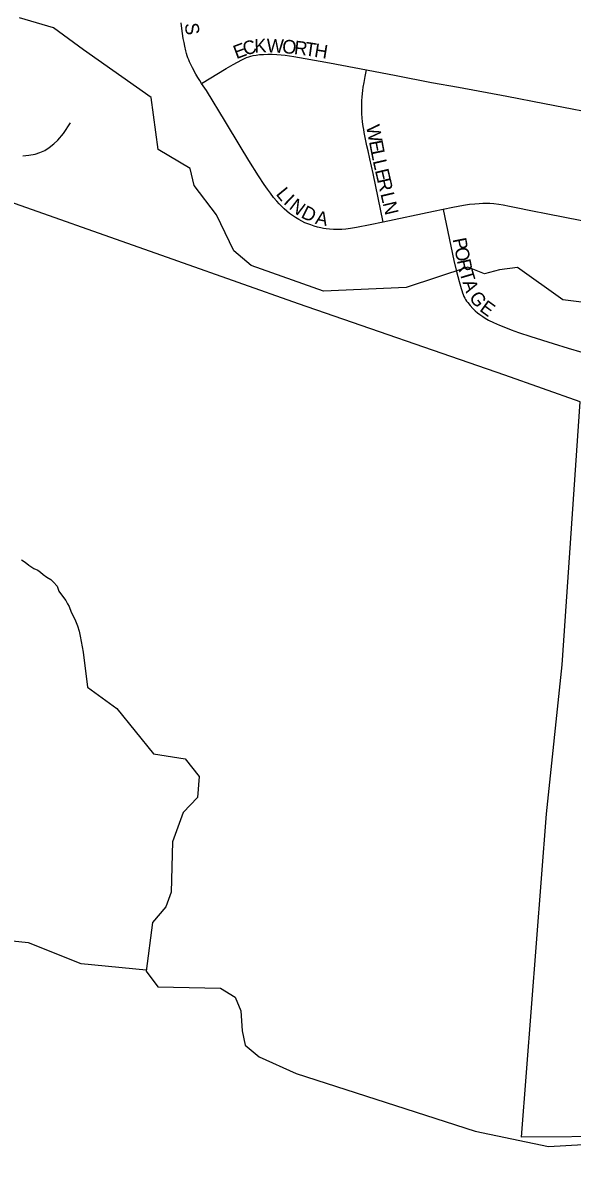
# Model space of a CAD drawing. Extents: x 1410790 to 1770854, y 448063 to 770588.
# Drawn here: x 1517791 to 1519802, y 593947 to 598152 of the extents above; entities that cross this region are included whole.
import ezdxf

# ---------------------------------------------------------------- set-up
doc = ezdxf.new("R2010")
doc.units = 0
for name, color, linetype in [('GM_X_City_Street', 7, 'Continuous'), ('GM_X_City_Street_Text', 7, 'Continuous'), ('GM_X_Corporation', 7, 'Continuous'), ('GM_X_Minor_River', 7, 'Continuous')]:
    doc.layers.add(name, color=color, linetype=linetype)

msp = doc.modelspace()

# ---------------------------------------------------------------- linework, layer by layer
at = {"layer": 'GM_X_City_Street'}
for points in [[(1518445.2, 597931.1), (1518438.7, 597941.1), (1518431.9, 597952.3), (1518424.2, 597965.3), (1518412.4, 597987.4), (1518404.9, 598002.7), (1518401.4, 598010.1), (1518398.3, 598017.2), (1518395.5, 598024.3), (1518393.1, 598031.6), (1518390.6, 598039.9), (1518388.2, 598049.5), (1518384.3, 598066.7), (1518381.3, 598080.7), (1518378.7, 598095.4), (1518375.7, 598113.2), (1518373.3, 598131.7), (1518371.3, 598153)], [(1518445.2, 597931.1), (1518535.9, 597984.9), (1518561, 598000.2), (1518592.6, 598017.6), (1518610.5, 598025.7), (1518618.3, 598028.5), (1518626.1, 598030.8), (1518634.3, 598032.6), (1518645.2, 598034.5), (1518657.6, 598036.1), (1518672, 598036.9), (1518687.7, 598037.6), (1518704.2, 598037.5), (1518720.7, 598036.9), (1518737.4, 598035.6), (1518751.1, 598034.1), (1518782.9, 598029.3), (1518825.4, 598022.2), (1518913.8, 598006.1), (1519049.4, 597980.5)], [(1519111.1, 597423.4), (1519073.4, 597601.1), (1519061.8, 597654.7), (1519055.3, 597683.5), (1519051, 597702.7), (1519045.9, 597726.3), (1519043.1, 597739.6), (1519041.1, 597751.1), (1519039.2, 597762.1), (1519037.7, 597772.6), (1519035, 597790), (1519033.8, 597805.3), (1519032.7, 597819.5), (1519032, 597837.6), (1519032.4, 597855.7), (1519032.7, 597868.7), (1519033.6, 597880.6), (1519034.4, 597893.7), (1519035.7, 597904.8), (1519037.6, 597917.7), (1519040.5, 597934.2), (1519044.6, 597956.2), (1519049.4, 597980.5)], [(1519049.4, 597980.5), (1519158.4, 597959.6), (1519287, 597934.8), (1519386.8, 597916.7), (1519563.4, 597883.8), (1519701.8, 597857.4), (1519942.4, 597810.5), (1519986.9, 597802.9), (1520045.8, 597792.4), (1520093.3, 597783.8), (1520134.3, 597776.4), (1520160.4, 597772.4), (1520183, 597769.5), (1520204.2, 597767.2), (1520227.4, 597764.9), (1520248, 597763.9), (1520262.8, 597763.2), (1520279.5, 597763.6), (1520287.3, 597764.1), (1520295.4, 597765), (1520302.1, 597766.2), (1520308.6, 597767.8)], [(1519111.1, 597423.4), (1519062.5, 597413.2), (1519012.9, 597403.5), (1518991.4, 597399.8), (1518973.3, 597397.1), (1518959.7, 597396.1), (1518946.4, 597396), (1518928.9, 597396.4), (1518914.1, 597397.4), (1518901.8, 597398.6), (1518891.7, 597400.2), (1518881.8, 597402), (1518870.6, 597404.7), (1518858.4, 597408.4), (1518845.1, 597412.8), (1518834.9, 597416.7), (1518824.3, 597421.2), (1518812.9, 597426.7), (1518801.3, 597432.9), (1518789.8, 597439.6), (1518778.8, 597446.9), (1518767.8, 597455.2), (1518757.8, 597463.3), (1518748.5, 597471.3), (1518740.2, 597479.4), (1518730.2, 597489.9), (1518720.7, 597500.4), (1518709.4, 597513.8), (1518697.5, 597529), (1518686.5, 597544.1), (1518675.2, 597560.5), (1518653.5, 597592.4), (1518618.1, 597649.1), (1518587.2, 597701.4), (1518533.6, 597790.2), (1518463.3, 597904.4), (1518445.2, 597931.1)], [(1517791.1, 597665.3), (1517813.5, 597667.9), (1517835.6, 597672.2), (1517853.8, 597677.8), (1517871, 597685.9), (1517887.3, 597695.9), (1517905.1, 597709.5), (1517919, 597722.7), (1517940.2, 597747.2), (1517965.7, 597786.3)], [(1519894.4, 597416.9), (1519713.8, 597451.9), (1519651.6, 597464.6), (1519597.6, 597476), (1519572.7, 597480.8), (1519549.7, 597485.5), (1519533.6, 597488), (1519515.9, 597490), (1519500.7, 597491.3), (1519487.2, 597491.6), (1519475.5, 597491.6), (1519461.9, 597490.6), (1519445.9, 597489.4), (1519426.5, 597487.4), (1519404.9, 597484.1), (1519366, 597477.3), (1519329.8, 597469.7)], [(1519329.8, 597469.7), (1519295.3, 597462.5), (1519111.1, 597423.4)], [(1519329.8, 597469.7), (1519369.9, 597282.2), (1519378.9, 597242.8), (1519388.4, 597205.5), (1519395.9, 597179.9), (1519398.2, 597172.6), (1519401, 597164.8), (1519403.5, 597157.9), (1519406.4, 597151.3), (1519409.2, 597145.4), (1519412.5, 597139.8), (1519416, 597134.1), (1519420.1, 597128.5), (1519429, 597117.6), (1519438.8, 597106.8), (1519447.2, 597098.8), (1519456.2, 597091.3), (1519464.8, 597084.7), (1519475.1, 597078), (1519484.6, 597072.1), (1519496.9, 597064.9), (1519514.5, 597056.2), (1519536.2, 597046), (1519558.1, 597037.1), (1519579.8, 597029.1), (1519606.7, 597019.6), (1519651.2, 597004.9), (1519733.2, 596978.4), (1519787.5, 596961.5), (1519837.6, 596947.1)]]:
    msp.add_lwpolyline(points, dxfattribs=at)
at = {"layer": 'GM_X_Corporation'}
msp.add_lwpolyline([(1519985, 594076.5), (1519617.4, 594073.8), (1519708.7, 595257.1), (1519766.2, 595803.1), (1519832.1, 596766), (1519555.6, 596862.9), (1518800.4, 597124.6), (1518358.3, 597280.9), (1517596.7, 597549.3)], dxfattribs=at)
at = {"layer": 'GM_X_Minor_River'}
for points in [[(1520138.1, 597092.8), (1519768.4, 597138.9), (1519602.4, 597256.8), (1519536.2, 597248.3), (1519481.8, 597233.4), (1519420.2, 597258.8), (1519194.4, 597183.5), (1518891.7, 597170.1), (1518627.2, 597264.1), (1518564.1, 597317.6), (1518500.5, 597449.3), (1518418.4, 597557.4), (1518403.6, 597619.9), (1518286.7, 597688.6), (1518260.4, 597879.7), (1518013.3, 598053.5), (1517902.7, 598134.1), (1517779.2, 598170.9)], [(1517785.6, 596186.7), (1517799.5, 596178.5), (1517813.5, 596168.3), (1517831.4, 596156.1), (1517845.4, 596150), (1517855.3, 596141.8), (1517865.2, 596133.7), (1517879.2, 596123.5), (1517893.1, 596115.4), (1517903, 596105.3), (1517916.9, 596091.1), (1517922.8, 596073), (1517936.6, 596054.8), (1517948.5, 596038.6), (1517954.4, 596026.5), (1517960.3, 596016.4), (1517968.2, 595996.3), (1517974.1, 595984.2), (1517983.9, 595964.1), (1517991.7, 595945.9), (1517997.6, 595925.8), (1518001.4, 595907.7), (1518012.1, 595849.6)], [(1518012.1, 595849.6), (1518028, 595721.7), (1518134.7, 595643.1), (1518269.7, 595477.8), (1518385.5, 595459.2), (1518436.4, 595393.9), (1518430.9, 595317.8), (1518377.7, 595262.8), (1518339.5, 595155.3), (1518333.9, 594970.8), (1518314.8, 594917.1), (1518265.6, 594860), (1518242.1, 594681.9), (1518285.1, 594624.8), (1518515.4, 594619.9), (1518568.9, 594586.7), (1518589.9, 594536.1), (1518594.5, 594463.8), (1518605.5, 594411.3), (1518656.8, 594368.1), (1518791.8, 594307.1), (1519446.9, 594096.4), (1519716.3, 594040.5), (1519842.7, 594047.8)], [(1518242.7, 594686), (1518004.2, 594709.1), (1517811.4, 594785.4), (1517691.4, 594798), (1517572.4, 594760.5), (1517517.5, 594719.5), (1517433, 594595), (1517401.8, 594537.4), (1517295.9, 594451.4), (1517256.6, 594386.1), (1517270.3, 594267.4), (1517236.7, 594085.6), (1517253.4, 594019), (1517306.3, 593955.7), (1517359.8, 593924.5)]]:
    msp.add_lwpolyline(points, dxfattribs=at)

# ---------------------------------------------------------------- texts
at = {"layer": 'GM_X_City_Street_Text'}
for s, rotation, p in [('S', 277.1489, (1518383.8, 598149.6)), ('E', 20.6648, (1518573.2, 598019.2)), ('C', 18.3313, (1518605.7, 598031.4)), ('K', 2.077, (1518639.6, 598043.2)), ('W', 357.4772, (1518682.5, 598044.8)), ('O', 354.6809, (1518739, 598042.3)), ('R', 353.1114, (1518782.4, 598038.3)), ('T', 351.7482, (1518821.4, 598033.6)), ('H', 350.9581, (1518856.1, 598028.5)), ('W', 280.535, (1519047.9, 597774.6)), ('E', 280.5223, (1519058.4, 597718.3)), ('L', 281.3664, (1519064.9, 597683)), ('L', 282.9157, (1519072.2, 597647)), ('E', 283.2493, (1519080.1, 597612.4)), ('R', 283.2412, (1519088.2, 597578.2)), ('L', 309.3298, (1518715.5, 597525.2)), ('L', 283.2493, (1519100.3, 597526.7)), ('I', 316.5023, (1518742.5, 597493)), ('N', 322.7387, (1518763, 597474)), ('N', 283.2412, (1519108.4, 597492.5)), ('D', 333.2688, (1518806.5, 597442)), ('A', 348.5604, (1518859.5, 597417.5)), ('P', 281.2322, (1519364.7, 597360.9)), ('O', 281.2199, (1519371.6, 597326.4)), ('R', 281.9038, (1519380.3, 597282.6)), ('T', 286.5179, (1519389.5, 597239.6)), ('A', 289.3247, (1519400.4, 597203.3)), ('G', 306.8177, (1519422.7, 597147.1)), ('E', 323.871, (1519460.6, 597100.5))]:
    msp.add_text(s, height=50, rotation=rotation, dxfattribs=at).set_placement(p)

doc.saveas('drawing.dxf')
